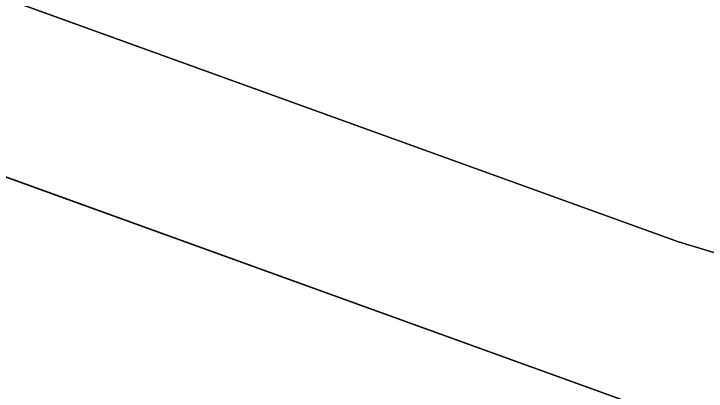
# Model space of a CAD drawing. Extents: x 1131015 to 1136271, y 133453 to 174329.
# Drawn here: x 1132361.155 to 1132362.126, y 159175.757 to 159176.286 of the extents above; entities that cross this region are included whole.
import ezdxf

# ---------------------------------------------------------------- set-up
doc = ezdxf.new("R2010")
doc.units = 0
for name, color, linetype in [('DESIGN - EARTHWORK - Shapes', 7, 'Continuous'), ('SURVEY - GROUND - Bottom of Topsoil Layer', 7, 'Continuous'), ('SURVEY - GROUND - Top of Ground', 7, 'Continuous')]:
    doc.layers.add(name, color=color, linetype=linetype)

msp = doc.modelspace()

# ---------------------------------------------------------------- linework, layer by layer
at = {"layer": 'DESIGN - EARTHWORK - Shapes'}
for points in [[(1132335.39994, 159179.11789), (1132340.45566, 159178.81417), (1132345.06397, 159178.53601), (1132350.39285, 159178.05837), (1132353.46494, 159177.80265), (1132353.46494, 159177.55265), (1132355.29392, 159177.50385), (1132357.26857, 159177.38669), (1132357.74419, 159177.28653), (1132362.08687, 159175.71658), (1132363.57985, 159175.26553), (1132365.76099, 159176.29363), (1132370.05629, 159177.8534)], [(1132335.39994, 159179.11789), (1132340.45566, 159178.81417), (1132345.06397, 159178.53601), (1132350.39285, 159178.05837), (1132353.46494, 159177.80265), (1132353.46494, 159177.55265), (1132355.29392, 159177.50385), (1132357.26857, 159177.38669), (1132357.74419, 159177.28653), (1132362.08687, 159175.71658), (1132363.57985, 159175.26553), (1132365.76099, 159176.29363), (1132370.05629, 159177.8534)], [(1132335.39994, 159179.11789), (1132340.45566, 159178.81417), (1132345.06397, 159178.53601), (1132350.39285, 159178.05837), (1132353.46494, 159177.80265), (1132353.46494, 159177.55265), (1132355.29392, 159177.50385), (1132357.26857, 159177.38669), (1132357.74419, 159177.28653), (1132362.08687, 159175.71658), (1132363.57985, 159175.26553), (1132365.76099, 159176.29363), (1132370.05629, 159177.8534)], [(1132335.39994, 159179.11789), (1132340.45566, 159178.81417), (1132345.06397, 159178.53601), (1132350.39285, 159178.05837), (1132353.46494, 159177.80265), (1132353.46494, 159177.55265), (1132355.29392, 159177.50385), (1132357.26857, 159177.38669), (1132357.74419, 159177.28653), (1132362.08687, 159175.71658), (1132363.57985, 159175.26553), (1132365.76099, 159176.29363), (1132370.05629, 159177.8534)], [(1132335.39994, 159179.11789), (1132340.45566, 159178.81417), (1132345.06397, 159178.53601), (1132350.39285, 159178.05837), (1132353.46494, 159177.80265), (1132353.46494, 159177.55265), (1132355.29392, 159177.50385), (1132357.26857, 159177.38669), (1132357.74419, 159177.28653), (1132362.08687, 159175.71658), (1132363.57985, 159175.26553), (1132365.76099, 159176.29363), (1132370.05629, 159177.8534)], [(1132335.39994, 159179.11789), (1132340.45566, 159178.81417), (1132345.06397, 159178.53601), (1132350.39285, 159178.05837), (1132353.46494, 159177.80265), (1132353.46494, 159177.55265), (1132355.29392, 159177.50385), (1132357.26857, 159177.38669), (1132357.74419, 159177.28653), (1132362.08687, 159175.71658), (1132363.57985, 159175.26553), (1132365.76099, 159176.29363), (1132370.05629, 159177.8534)], [(1132335.39994, 159179.11789), (1132340.45566, 159178.81417), (1132345.06397, 159178.53601), (1132350.39285, 159178.05837), (1132353.46494, 159177.80265), (1132353.46494, 159177.55265), (1132355.29392, 159177.50385), (1132357.26857, 159177.38669), (1132357.74419, 159177.28653), (1132362.08687, 159175.71658), (1132363.57985, 159175.26553), (1132365.76099, 159176.29363), (1132370.05629, 159177.8534)], [(1132335.39994, 159179.11789), (1132340.45566, 159178.81417), (1132345.06397, 159178.53601), (1132350.39285, 159178.05837), (1132353.46494, 159177.80265), (1132353.46494, 159177.55265), (1132355.29392, 159177.50385), (1132357.26857, 159177.38669), (1132357.74419, 159177.28653), (1132362.08687, 159175.71658), (1132363.57985, 159175.26553), (1132365.76099, 159176.29363), (1132370.05629, 159177.8534)], [(1132335.39994, 159179.11789), (1132340.45566, 159178.81417), (1132345.06397, 159178.53601), (1132350.39285, 159178.05837), (1132353.46494, 159177.80265), (1132353.46494, 159177.55265), (1132355.29392, 159177.50385), (1132357.26857, 159177.38669), (1132357.74419, 159177.28653), (1132362.08687, 159175.71658), (1132363.57985, 159175.26553), (1132365.76099, 159176.29363), (1132370.05629, 159177.8534)], [(1132335.39994, 159179.11789), (1132340.45566, 159178.81417), (1132345.06397, 159178.53601), (1132350.39285, 159178.05837), (1132353.46494, 159177.80265), (1132353.46494, 159177.55265), (1132355.29392, 159177.50385), (1132357.26857, 159177.38669), (1132357.74419, 159177.28653), (1132362.08687, 159175.71658), (1132363.57985, 159175.26553), (1132365.76099, 159176.29363), (1132370.05629, 159177.8534)], [(1132335.39994, 159179.11789), (1132340.45566, 159178.81417), (1132345.06397, 159178.53601), (1132350.39285, 159178.05837), (1132353.46494, 159177.80265), (1132353.46494, 159177.55265), (1132355.29392, 159177.50385), (1132357.26857, 159177.38669), (1132357.74419, 159177.28653), (1132362.08687, 159175.71658), (1132363.57985, 159175.26553), (1132365.76099, 159176.29363), (1132370.05629, 159177.8534)], [(1132370.05629, 159177.8534), (1132365.76099, 159176.29363), (1132363.57985, 159175.26553), (1132362.08687, 159175.71658), (1132357.74419, 159177.28653), (1132357.26857, 159177.38669), (1132355.29392, 159177.50385), (1132353.46494, 159177.55265), (1132353.46494, 159177.80265), (1132350.39285, 159178.05837), (1132345.06397, 159178.53601), (1132340.45566, 159178.81417), (1132335.39994, 159179.11789)], [(1132335.39994, 159179.11789), (1132340.45566, 159178.81417), (1132345.06397, 159178.53601), (1132350.39285, 159178.05837), (1132353.46494, 159177.80265), (1132353.46494, 159177.55265), (1132355.29392, 159177.50385), (1132357.26857, 159177.38669), (1132357.74419, 159177.28653), (1132362.08687, 159175.71658), (1132363.57985, 159175.26553), (1132365.76099, 159176.29363), (1132370.05629, 159177.8534)], [(1132335.39994, 159179.11789), (1132340.45566, 159178.81417), (1132345.06397, 159178.53601), (1132350.39285, 159178.05837), (1132353.46494, 159177.80265), (1132353.46494, 159177.55265), (1132355.29392, 159177.50385), (1132357.26857, 159177.38669), (1132357.74419, 159177.28653), (1132362.08687, 159175.71658), (1132363.57985, 159175.26553), (1132365.76099, 159176.29363), (1132370.05629, 159177.8534)], [(1132335.39994, 159179.11789), (1132340.45566, 159178.81417), (1132345.06397, 159178.53601), (1132350.39285, 159178.05837), (1132353.46494, 159177.80265), (1132353.46494, 159177.55265), (1132355.29392, 159177.50385), (1132357.26857, 159177.38669), (1132357.74419, 159177.28653), (1132362.08687, 159175.71658), (1132363.57985, 159175.26553), (1132365.76099, 159176.29363), (1132370.05629, 159177.8534)], [(1132335.39994, 159179.11789), (1132340.45566, 159178.81417), (1132345.06397, 159178.53601), (1132350.39285, 159178.05837), (1132353.46494, 159177.80265), (1132353.46494, 159177.55265), (1132355.29392, 159177.50385), (1132357.26857, 159177.38669), (1132357.74419, 159177.28653), (1132362.08687, 159175.71658), (1132363.57985, 159175.26553), (1132365.76099, 159176.29363), (1132370.05629, 159177.8534)], [(1132370.05629, 159177.8534), (1132365.76099, 159176.29363), (1132363.57985, 159175.26553), (1132362.08687, 159175.71658), (1132357.74419, 159177.28653), (1132357.26857, 159177.38669), (1132355.29392, 159177.50385), (1132353.46494, 159177.55265), (1132353.46494, 159177.80265), (1132350.39285, 159178.05837), (1132345.06397, 159178.53601), (1132340.45566, 159178.81417), (1132335.39994, 159179.11789)], [(1132370.05629, 159177.8534), (1132365.76099, 159176.29363), (1132363.57985, 159175.26553), (1132362.08687, 159175.71658), (1132357.74419, 159177.28653), (1132357.26857, 159177.38669), (1132355.29392, 159177.50385), (1132353.46494, 159177.55265), (1132353.46494, 159177.80265), (1132350.39285, 159178.05837), (1132345.06397, 159178.53601), (1132340.45566, 159178.81417), (1132335.39994, 159179.11789)], [(1132370.05629, 159178.1034), (1132365.76099, 159176.54363), (1132363.57985, 159175.51553), (1132362.08687, 159175.96658), (1132357.74419, 159177.53653), (1132357.26857, 159177.63669), (1132355.29392, 159177.75385), (1132353.46494, 159177.80265), (1132353.46494, 159177.55265), (1132355.29392, 159177.50385), (1132357.26857, 159177.38669), (1132357.74419, 159177.28653), (1132362.08687, 159175.71658), (1132363.57985, 159175.26553), (1132365.76099, 159176.29363), (1132370.05629, 159177.8534)], [(1132370.05629, 159177.8534), (1132365.76099, 159176.29363), (1132363.57985, 159175.26553), (1132362.08687, 159175.71658), (1132357.74419, 159177.28653), (1132357.26857, 159177.38669), (1132355.29392, 159177.50385), (1132353.46494, 159177.55265), (1132353.46494, 159177.80265), (1132355.29392, 159177.75385), (1132357.26857, 159177.63669), (1132357.74419, 159177.53653), (1132362.08687, 159175.96658), (1132363.57985, 159175.51553), (1132365.76099, 159176.54363), (1132370.05629, 159178.1034)], [(1132370.05629, 159178.1034), (1132365.76099, 159176.54363), (1132363.57985, 159175.51553), (1132362.08687, 159175.96658), (1132357.74419, 159177.53653), (1132357.26857, 159177.63669), (1132355.29392, 159177.75385), (1132353.46494, 159177.80265), (1132353.46494, 159177.55265), (1132355.29392, 159177.50385), (1132357.26857, 159177.38669), (1132357.74419, 159177.28653), (1132362.08687, 159175.71658), (1132363.57985, 159175.26553), (1132365.76099, 159176.29363), (1132370.05629, 159177.8534)], [(1132370.05629, 159177.8534), (1132365.76099, 159176.29363), (1132363.57985, 159175.26553), (1132362.08687, 159175.71658), (1132357.74419, 159177.28653), (1132357.26857, 159177.38669), (1132355.29392, 159177.50385), (1132353.46494, 159177.55265), (1132353.46494, 159177.80265), (1132355.29392, 159177.75385), (1132357.26857, 159177.63669), (1132357.74419, 159177.53653), (1132362.08687, 159175.96658), (1132363.57985, 159175.51553), (1132365.76099, 159176.54363), (1132370.05629, 159178.1034)], [(1132370.05629, 159178.1034), (1132365.76099, 159176.54363), (1132363.57985, 159175.51553), (1132362.08687, 159175.96658), (1132357.74419, 159177.53653), (1132357.26857, 159177.63669), (1132355.29392, 159177.75385), (1132353.46494, 159177.80265), (1132353.46494, 159177.55265), (1132355.29392, 159177.50385), (1132357.26857, 159177.38669), (1132357.74419, 159177.28653), (1132362.08687, 159175.71658), (1132363.57985, 159175.26553), (1132365.76099, 159176.29363), (1132370.05629, 159177.8534)], [(1132370.05629, 159178.1034), (1132365.76099, 159176.54363), (1132363.57985, 159175.51553), (1132362.08687, 159175.96658), (1132357.74419, 159177.53653), (1132357.26857, 159177.63669), (1132355.29392, 159177.75385), (1132353.46494, 159177.80265), (1132353.46494, 159177.55265), (1132355.29392, 159177.50385), (1132357.26857, 159177.38669), (1132357.74419, 159177.28653), (1132362.08687, 159175.71658), (1132363.57985, 159175.26553), (1132365.76099, 159176.29363), (1132370.05629, 159177.8534)], [(1132370.05629, 159178.1034), (1132365.76099, 159176.54363), (1132363.57985, 159175.51553), (1132362.08687, 159175.96658), (1132357.74419, 159177.53653), (1132357.26857, 159177.63669), (1132355.29392, 159177.75385), (1132353.46494, 159177.80265), (1132353.46494, 159177.55265), (1132355.29392, 159177.50385), (1132357.26857, 159177.38669), (1132357.74419, 159177.28653), (1132362.08687, 159175.71658), (1132363.57985, 159175.26553), (1132365.76099, 159176.29363), (1132370.05629, 159177.8534)], [(1132370.05629, 159178.1034), (1132365.76099, 159176.54363), (1132363.57985, 159175.51553), (1132362.08687, 159175.96658), (1132357.74419, 159177.53653), (1132357.26857, 159177.63669), (1132355.29392, 159177.75385), (1132353.46494, 159177.80265), (1132353.46494, 159177.55265), (1132355.29392, 159177.50385), (1132357.26857, 159177.38669), (1132357.74419, 159177.28653), (1132362.08687, 159175.71658), (1132363.57985, 159175.26553), (1132365.76099, 159176.29363), (1132370.05629, 159177.8534)], [(1132370.05629, 159178.1034), (1132365.76099, 159176.54363), (1132363.57985, 159175.51553), (1132362.08687, 159175.96658), (1132357.74419, 159177.53653), (1132357.26857, 159177.63669), (1132355.29392, 159177.75385), (1132353.46494, 159177.80265), (1132353.46494, 159177.55265), (1132355.29392, 159177.50385), (1132357.26857, 159177.38669), (1132357.74419, 159177.28653), (1132362.08687, 159175.71658), (1132363.57985, 159175.26553), (1132365.76099, 159176.29363), (1132370.05629, 159177.8534)], [(1132370.05629, 159178.1034), (1132365.76099, 159176.54363), (1132363.57985, 159175.51553), (1132362.08687, 159175.96658), (1132357.74419, 159177.53653), (1132357.26857, 159177.63669), (1132355.29392, 159177.75385), (1132353.46494, 159177.80265), (1132353.46494, 159177.55265), (1132355.29392, 159177.50385), (1132357.26857, 159177.38669), (1132357.74419, 159177.28653), (1132362.08687, 159175.71658), (1132363.57985, 159175.26553), (1132365.76099, 159176.29363), (1132370.05629, 159177.8534)], [(1132370.05629, 159178.1034), (1132365.76099, 159176.54363), (1132363.57985, 159175.51553), (1132362.08687, 159175.96658), (1132357.74419, 159177.53653), (1132357.26857, 159177.63669), (1132355.29392, 159177.75385), (1132353.46494, 159177.80265), (1132353.46494, 159177.55265), (1132355.29392, 159177.50385), (1132357.26857, 159177.38669), (1132357.74419, 159177.28653), (1132362.08687, 159175.71658), (1132363.57985, 159175.26553), (1132365.76099, 159176.29363), (1132370.05629, 159177.8534)], [(1132370.05629, 159177.8534), (1132365.76099, 159176.29363), (1132363.57985, 159175.26553), (1132362.08687, 159175.71658), (1132357.74419, 159177.28653), (1132357.26857, 159177.38669), (1132355.29392, 159177.50385), (1132353.46494, 159177.55265), (1132353.46494, 159177.80265), (1132355.29392, 159177.75385), (1132357.26857, 159177.63669), (1132357.74419, 159177.53653), (1132362.08687, 159175.96658), (1132363.57985, 159175.51553), (1132365.76099, 159176.54363), (1132370.05629, 159178.1034)], [(1132370.05629, 159178.1034), (1132365.76099, 159176.54363), (1132363.57985, 159175.51553), (1132362.08687, 159175.96658), (1132357.74419, 159177.53653), (1132357.26857, 159177.63669), (1132355.29392, 159177.75385), (1132353.46494, 159177.80265), (1132353.46494, 159177.55265), (1132355.29392, 159177.50385), (1132357.26857, 159177.38669), (1132357.74419, 159177.28653), (1132362.08687, 159175.71658), (1132363.57985, 159175.26553), (1132365.76099, 159176.29363), (1132370.05629, 159177.8534)], [(1132370.05629, 159178.1034), (1132365.76099, 159176.54363), (1132363.57985, 159175.51553), (1132362.08687, 159175.96658), (1132357.74419, 159177.53653), (1132357.26857, 159177.63669), (1132355.29392, 159177.75385), (1132353.46494, 159177.80265), (1132353.46494, 159177.55265), (1132355.29392, 159177.50385), (1132357.26857, 159177.38669), (1132357.74419, 159177.28653), (1132362.08687, 159175.71658), (1132363.57985, 159175.26553), (1132365.76099, 159176.29363), (1132370.05629, 159177.8534)], [(1132370.05629, 159178.1034), (1132365.76099, 159176.54363), (1132363.57985, 159175.51553), (1132362.08687, 159175.96658), (1132357.74419, 159177.53653), (1132357.26857, 159177.63669), (1132355.29392, 159177.75385), (1132353.46494, 159177.80265), (1132353.46494, 159177.55265), (1132355.29392, 159177.50385), (1132357.26857, 159177.38669), (1132357.74419, 159177.28653), (1132362.08687, 159175.71658), (1132363.57985, 159175.26553), (1132365.76099, 159176.29363), (1132370.05629, 159177.8534)], [(1132370.05629, 159178.1034), (1132365.76099, 159176.54363), (1132363.57985, 159175.51553), (1132362.08687, 159175.96658), (1132357.74419, 159177.53653), (1132357.26857, 159177.63669), (1132355.29392, 159177.75385), (1132353.46494, 159177.80265), (1132353.46494, 159177.55265), (1132355.29392, 159177.50385), (1132357.26857, 159177.38669), (1132357.74419, 159177.28653), (1132362.08687, 159175.71658), (1132363.57985, 159175.26553), (1132365.76099, 159176.29363), (1132370.05629, 159177.8534)], [(1132370.05629, 159177.8534), (1132365.76099, 159176.29363), (1132363.57985, 159175.26553), (1132362.08687, 159175.71658), (1132357.74419, 159177.28653), (1132357.26857, 159177.38669), (1132355.29392, 159177.50385), (1132353.46494, 159177.55265), (1132353.46494, 159177.80265), (1132355.29392, 159177.75385), (1132357.26857, 159177.63669), (1132357.74419, 159177.53653), (1132362.08687, 159175.96658), (1132363.57985, 159175.51553), (1132365.76099, 159176.54363), (1132370.05629, 159178.1034)], [(1132370.05629, 159178.1034), (1132365.76099, 159176.54363), (1132363.57985, 159175.51553), (1132362.08687, 159175.96658), (1132357.74419, 159177.53653), (1132357.26857, 159177.63669), (1132355.29392, 159177.75385), (1132353.46494, 159177.80265), (1132353.46494, 159177.55265), (1132355.29392, 159177.50385), (1132357.26857, 159177.38669), (1132357.74419, 159177.28653), (1132362.08687, 159175.71658), (1132363.57985, 159175.26553), (1132365.76099, 159176.29363), (1132370.05629, 159177.8534)]]:
    msp.add_lwpolyline(points, dxfattribs=at)
at = {"layer": 'SURVEY - GROUND - Bottom of Topsoil Layer'}
msp.add_line((1132357.74419, 159177.28653), (1132362.08687, 159175.71658), dxfattribs=at)
at = {"layer": 'SURVEY - GROUND - Top of Ground'}
for p, q in [((1132357.74419, 159177.53653), (1132362.08687, 159175.96658)), ((1132362.08687, 159175.96658), (1132363.57985, 159175.51553))]:
    msp.add_line(p, q, dxfattribs=at)

doc.saveas('drawing.dxf')
